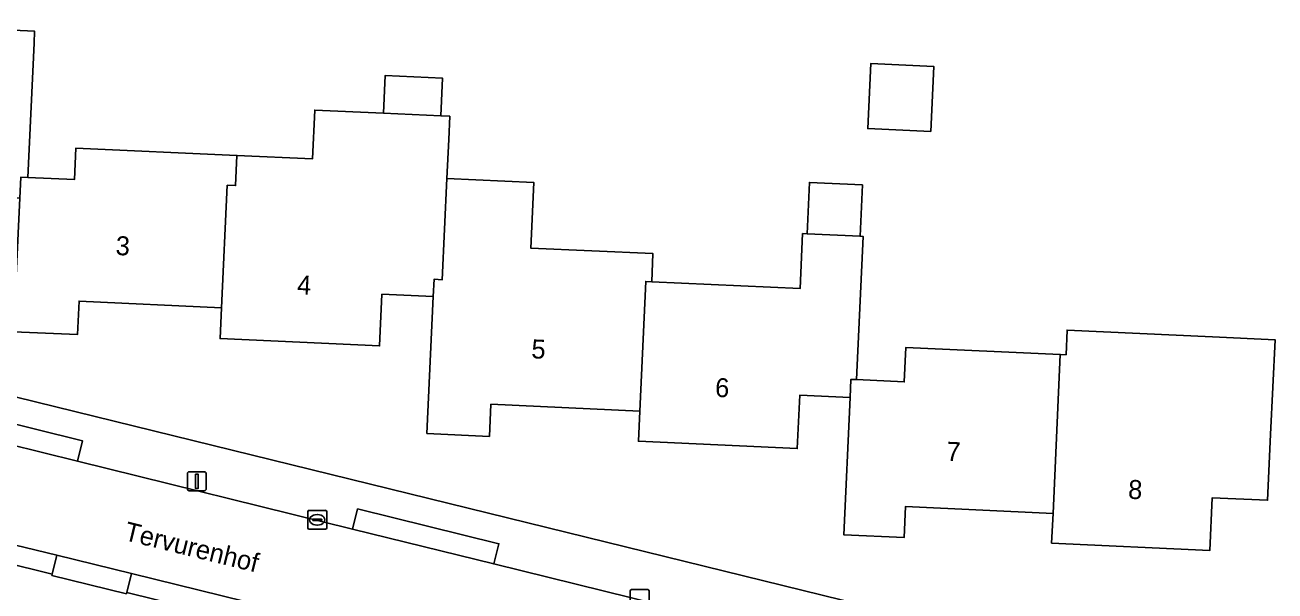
# Model space of a CAD drawing. Extents: x 160732 to 162107, y 387428 to 388479.
# Drawn here: x 161809.4 to 161875.3, y 387826.2 to 387856 of the extents above; entities that cross this region are included whole.
import ezdxf

# ---------------------------------------------------------------- set-up
doc = ezdxf.new("R2010")
doc.units = 0
for name, color, linetype in [('IMGEO_Erf', 7, 'Continuous'), ('IMGEO_Kolk', 7, 'Continuous'), ('IMGEO_Lichtmast', 7, 'Continuous'), ('IMGEO_Openbare_ruimte_label', 7, 'Continuous'), ('IMGEO_Pand', 7, 'Continuous'), ('IMGEO_Pand_nummerreeks', 7, 'Continuous'), ('IMGEO_Rijbaan_lokaal_open', 7, 'Continuous'), ('IMGEO_Voetpad_open', 7, 'Continuous')]:
    doc.layers.add(name, color=color, linetype=linetype)

msp = doc.modelspace()

# ---------------------------------------------------------------- linework, layer by layer
at = {"layer": 'IMGEO_Erf'}
for points in [[(161802.773, 387855.995), (161809.91, 387855.669), (161809.881, 387855.04), (161809.556, 387847.958), (161812.007, 387847.846), (161812.084, 387849.51), (161820.576, 387849.12), (161824.555, 387848.937), (161824.674, 387851.514), (161828.295, 387851.348), (161828.385, 387853.325), (161831.414, 387853.187), (161831.323, 387851.209), (161831.793, 387851.187), (161831.736, 387849.957), (161831.642, 387847.913), (161836.217, 387847.703), (161836.058, 387844.24), (161842.499, 387843.944), (161842.431, 387842.464), (161850.248, 387842.105), (161850.381, 387845.004), (161850.617, 387844.993), (161850.741, 387847.697), (161853.537, 387847.568), (161853.412, 387844.864), (161853.573, 387844.857), (161853.226, 387837.304), (161855.743, 387837.189), (161855.826, 387839.005), (161863.966, 387838.631), (161864.266, 387838.617), (161864.325, 387839.913), (161871.988, 387839.561), (161875.28, 387839.41), (161875.05, 387834.41), (161874.891, 387830.948), (161871.975, 387831.082), (161871.848, 387828.309), (161863.51, 387828.693), (161863.582, 387830.255), (161855.807, 387830.612), (161855.732, 387828.983), (161852.555, 387829.129), (161852.887, 387836.356), (161850.233, 387836.478), (161850.105, 387833.676), (161841.729, 387834.06), (161841.802, 387835.645), (161833.955, 387836.006), (161833.877, 387834.315), (161830.587, 387834.467), (161830.918, 387841.68), (161828.211, 387841.804), (161828.087, 387839.086), (161819.688, 387839.471), (161819.763, 387841.096), (161812.251, 387841.441), (161812.17, 387839.677), (161808.807, 387839.832)], [(161784.714, 387842.329), (161785.067, 387842.242), (161874.224, 387820.339), (161873.115, 387794.481), (161844.304, 387795.561), (161845.181, 387814.927), (161845.203, 387815.385)], [(161841.954, 387819.379), (161814.765, 387826.081), (161814.749, 387826.018), (161810.821, 387826.986), (161810.837, 387827.049), (161790.23, 387832.17), (161786.894, 387832.922)]]:
    msp.add_lwpolyline(points, dxfattribs=at)
msp.add_lwpolyline([(161857.297, 387853.808), (161857.14, 387850.386), (161853.816, 387850.539), (161853.973, 387853.96)], close=True, dxfattribs=at)
at = {"layer": 'IMGEO_Kolk'}
for p, q in [((161824.306, 387829.491), (161824.306, 387830.343)), ((161824.381, 387830.417), (161825.233, 387830.417)), ((161824.794, 387830.197), (161824.819, 387830.197)), ((161825.307, 387830.343), (161825.307, 387829.491)), ((161824.565, 387829.911), (161824.565, 387829.923)), ((161825.003, 387829.874), (161824.605, 387829.874)), ((161824.608, 387829.96), (161825.006, 387829.96)), ((161824.817, 387829.637), (161824.792, 387829.637)), ((161825.049, 387829.923), (161825.049, 387829.911)), ((161825.233, 387829.417), (161824.381, 387829.417)), ((161841.371, 387826.24), (161842.223, 387826.24)), ((161841.296, 387825.314), (161841.296, 387826.166)), ((161842.297, 387826.166), (161842.297, 387825.314))]:
    msp.add_line(p, q, dxfattribs=at)
for points in [[(161824.306, 387829.491), (161824.306, 387830.343)], [(161824.381, 387830.417), (161825.233, 387830.417)], [(161825.307, 387830.343), (161825.307, 387829.491)], [(161825.233, 387829.417), (161824.381, 387829.417)], [(161841.371, 387826.24), (161842.223, 387826.24)], [(161841.296, 387825.314), (161841.296, 387826.166)], [(161842.297, 387826.166), (161842.297, 387825.314)]]:
    msp.add_lwpolyline(points, dxfattribs=at)
for centre, radius, start, end in [((161824.383, 387830.341), 0.0765, 91.55205, 178.44795), ((161824.383, 387830.341), 0.0765, 91.55205, 178.44795), ((161825.231, 387830.341), 0.0765, 1.55205, 88.44795), ((161825.231, 387830.341), 0.0765, 1.55205, 88.44795), ((161824.383, 387829.493), 0.0765, 181.55205, 268.44795), ((161824.383, 387829.493), 0.0765, 181.55205, 268.44795), ((161824.605, 387829.92), 0.0403, 85.87752, 175.75265), ((161824.602, 387829.91), 0.0366, 178.93798, 274.71019), ((161825.006, 387829.917), 0.043, 264.86636, 352.45326), ((161825.01, 387829.922), 0.0386, 1.73085, 96.63898), ((161825.231, 387829.493), 0.0765, 271.55205, 358.44795), ((161825.231, 387829.493), 0.0765, 271.55205, 358.44795), ((161841.373, 387826.164), 0.0765, 91.55205, 178.44795), ((161841.373, 387826.164), 0.0765, 91.55205, 178.44795), ((161842.221, 387826.164), 0.0765, 1.55205, 88.44795), ((161842.221, 387826.164), 0.0765, 1.55205, 88.44795)]:
    msp.add_arc(centre, radius, start, end, dxfattribs=at)
for centre, major_axis, ratio, start_param, end_param in [((161824.793, 387829.917), (-0.387, 0.002), 0.722429, 4.712389, 7.853982), ((161824.818, 387829.917), (-0.39, 0.002), 0.717154, 1.570796, 4.712389)]:
    msp.add_ellipse(centre, major_axis=major_axis, ratio=ratio, start_param=start_param, end_param=end_param, dxfattribs=at)
at = {"layer": 'IMGEO_Lichtmast'}
for p, q in [((161817.962, 387831.547), (161817.962, 387832.347)), ((161817.962, 387832.347), (161817.962, 387831.547)), ((161818.062, 387832.447), (161818.852, 387832.447)), ((161818.852, 387832.447), (161818.062, 387832.447)), ((161818.952, 387832.347), (161818.952, 387831.547)), ((161818.952, 387831.547), (161818.952, 387832.347)), ((161818.852, 387831.447), (161818.062, 387831.447)), ((161818.062, 387831.447), (161818.852, 387831.447))]:
    msp.add_line(p, q, dxfattribs=at)
msp.add_lwpolyline([(161818.382, 387832.322), (161818.532, 387832.322), (161818.532, 387831.572), (161818.382, 387831.572), (161818.382, 387832.322)], dxfattribs=at)
for centre, start, end in [((161818.062, 387832.347), 90, 180), ((161818.062, 387832.347), 90, 180), ((161818.852, 387832.347), 0, 90), ((161818.852, 387832.347), 360, 90), ((161818.062, 387831.547), 180, 270), ((161818.062, 387831.547), 180, 270), ((161818.852, 387831.547), 270, 0), ((161818.852, 387831.547), 270, 0)]:
    msp.add_arc(centre, 0.1, start, end, dxfattribs=at)
at = {"layer": 'IMGEO_Pand'}
for points in [[(161809.881, 387855.04), (161809.91, 387855.669), (161802.773, 387855.995), (161802.607, 387852.376), (161798.653, 387852.557), (161798.323, 387846.213), (161798.254, 387844.723), (161806.733, 387844.333), (161806.854, 387846.973), (161809.13, 387846.868), (161809.18, 387847.975), (161809.556, 387847.958)], [(161853.816, 387850.539), (161857.14, 387850.386), (161857.297, 387853.808), (161853.973, 387853.96)], [(161828.295, 387851.348), (161831.323, 387851.209), (161831.414, 387853.187), (161828.385, 387853.325)], [(161831.642, 387847.913), (161831.736, 387849.957), (161831.793, 387851.187), (161831.323, 387851.209), (161828.295, 387851.348), (161824.674, 387851.514), (161824.555, 387848.937), (161820.576, 387849.12), (161820.503, 387847.533), (161820.059, 387847.553), (161819.763, 387841.096), (161819.688, 387839.471), (161828.087, 387839.086), (161828.211, 387841.804), (161830.918, 387841.68), (161830.96, 387842.593), (161831.397, 387842.573)], [(161819.763, 387841.096), (161820.059, 387847.553), (161820.503, 387847.533), (161820.576, 387849.12), (161812.084, 387849.51), (161812.007, 387847.846), (161809.556, 387847.958), (161809.18, 387847.975), (161809.13, 387846.868), (161808.807, 387839.832), (161812.17, 387839.677), (161812.251, 387841.441)], [(161842.114, 387842.479), (161842.431, 387842.464), (161842.499, 387843.944), (161836.058, 387844.24), (161836.217, 387847.703), (161831.642, 387847.913), (161831.397, 387842.573), (161830.96, 387842.593), (161830.918, 387841.68), (161830.587, 387834.467), (161833.877, 387834.315), (161833.955, 387836.006), (161841.802, 387835.645)], [(161850.617, 387844.993), (161853.412, 387844.864), (161853.537, 387847.568), (161850.741, 387847.697)], [(161853.573, 387844.857), (161853.412, 387844.864), (161850.617, 387844.993), (161850.381, 387845.004), (161850.248, 387842.105), (161842.431, 387842.464), (161842.114, 387842.479), (161841.802, 387835.645), (161841.729, 387834.06), (161850.105, 387833.676), (161850.233, 387836.478), (161852.887, 387836.356), (161852.929, 387837.318), (161853.226, 387837.304)], [(161875.28, 387839.41), (161871.988, 387839.561), (161864.325, 387839.913), (161864.266, 387838.617), (161863.966, 387838.631), (161863.582, 387830.255), (161863.51, 387828.693), (161871.848, 387828.309), (161871.975, 387831.082), (161874.891, 387830.948), (161875.05, 387834.41)], [(161863.582, 387830.255), (161863.966, 387838.631), (161855.826, 387839.005), (161855.743, 387837.189), (161853.226, 387837.304), (161852.929, 387837.318), (161852.887, 387836.356), (161852.555, 387829.129), (161855.732, 387828.983), (161855.807, 387830.612)]]:
    msp.add_lwpolyline(points, close=True, dxfattribs=at)
at = {"layer": 'IMGEO_Rijbaan_lokaal_open'}
msp.add_lwpolyline([(161864.988, 387819.785), (161864.128, 387820.17), (161863.376, 387820.364), (161855.896, 387822.211), (161848.547, 387824.026), (161834.111, 387827.59), (161826.669, 387829.428), (161812.174, 387833.007), (161804.783, 387834.832), (161792.916, 387837.681), (161789.875, 387838.412), (161785.081, 387839.604), (161784.931, 387839.642), (161783.492, 387834.657), (161790.529, 387833.019), (161811.087, 387828.053), (161815.015, 387827.085), (161842.541, 387820.302)], dxfattribs=at)
at = {"layer": 'IMGEO_Voetpad_open'}
for points in [[(161783.097, 387844.472), (161782.182, 387840.344), (161784.931, 387839.642), (161785.081, 387839.604), (161785.324, 387840.54), (161790.105, 387839.363), (161789.875, 387838.412), (161792.916, 387837.681), (161804.783, 387834.832), (161805.049, 387835.899), (161812.44, 387834.074), (161812.174, 387833.007), (161826.669, 387829.428), (161826.935, 387830.495), (161834.377, 387828.657), (161834.111, 387827.59), (161848.547, 387824.026), (161848.813, 387825.093), (161856.162, 387823.278), (161855.896, 387822.211), (161863.376, 387820.364), (161864.128, 387820.17), (161864.988, 387819.785)], [(161845.203, 387815.385), (161845.181, 387814.927), (161844.304, 387795.561), (161873.115, 387794.481), (161874.224, 387820.339), (161785.067, 387842.242)], [(161786.894, 387832.922), (161790.23, 387832.17), (161810.837, 387827.049), (161811.087, 387828.053), (161790.529, 387833.019)], [(161842.541, 387820.302), (161815.015, 387827.085), (161814.765, 387826.081), (161841.954, 387819.379)]]:
    msp.add_lwpolyline(points, dxfattribs=at)
for points in [[(161804.783, 387834.832), (161812.174, 387833.007), (161812.44, 387834.074), (161805.049, 387835.899)], [(161834.377, 387828.657), (161826.935, 387830.495), (161826.669, 387829.428), (161834.111, 387827.59)], [(161810.837, 387827.049), (161810.821, 387826.986), (161814.749, 387826.018), (161814.765, 387826.081), (161815.015, 387827.085), (161811.087, 387828.053)]]:
    msp.add_lwpolyline(points, close=True, dxfattribs=at)

# ---------------------------------------------------------------- texts
at = {"layer": 'IMGEO_Openbare_ruimte_label'}
msp.add_text('Tervurenhof', height=1, rotation=346.1722, dxfattribs=at).set_placement((161814.574, 387828.862))
at = {"layer": 'IMGEO_Pand_nummerreeks'}
for s, rotation, p in [('3', 357.37045, (161814.167, 387843.876)), ('4', 357.37585, (161823.728, 387841.809)), ('5', 357.36439, (161836.075, 387838.432)), ('6', 357.37585, (161845.758, 387836.399)), ('7', 357.37103, (161857.947, 387833.036)), ('8', 357.36315, (161867.524, 387831.031))]:
    msp.add_text(s, height=1, rotation=rotation, dxfattribs=at).set_placement(p)

doc.saveas('drawing.dxf')
